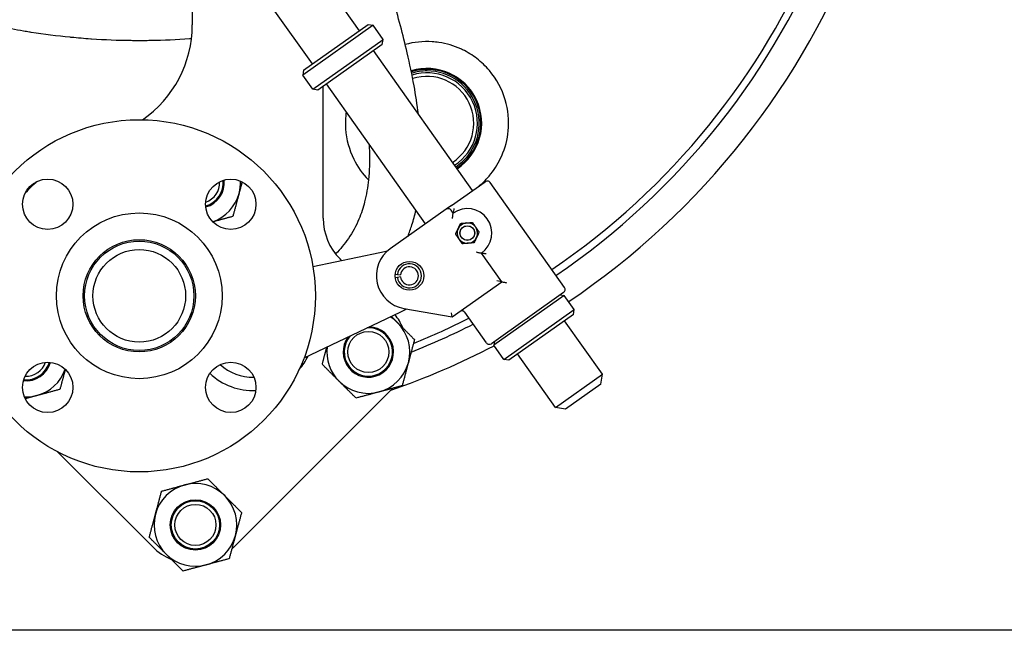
# Model space of a CAD drawing. Header units: inches. Extents: x 36 to 1719, y -84 to 1122.
# Tile 395 of 550: x 1430 to 1447, y 239 to 250. Entities that reach past the tile are written whole.
import ezdxf

# ---------------------------------------------------------------- set-up
doc = ezdxf.new("R2010")
doc.units = ezdxf.units.IN
doc.header["$LTSCALE"] = 48
doc.header["$MEASUREMENT"] = 0
doc.layers.add('Visible (ANSI)', color=7, linetype='Continuous', lineweight=30)

msp = doc.modelspace()

# ---------------------------------------------------------------- linework, layer by layer
at = {"layer": 'Visible (ANSI)'}
for p, q in [((1433.02024, 251.15861), (1433.02024, 249.62782)), ((1435.92333, 249.52913), (1435.24461, 250.48828)), ((1435.10703, 248.9515), (1434.42831, 249.91064)), ((1436.16351, 249.62252), (1434.93906, 248.75607)), ((1434.95398, 248.84319), (1436.07638, 249.63744)), ((1436.07638, 249.63744), (1436.16351, 249.62252)), ((1436.3368, 249.37763), (1436.16351, 249.62252)), ((1435.11235, 248.51118), (1436.3368, 249.37763)), ((1436.32188, 249.29051), (1435.19947, 248.49626)), ((1436.32188, 249.29051), (1436.3368, 249.37763)), ((1437.89024, 246.74954), (1436.16882, 249.1822)), ((1434.95398, 248.84319), (1434.93906, 248.75607)), ((1435.11235, 248.51118), (1434.93906, 248.75607)), ((1437.07395, 246.17191), (1435.35253, 248.60457)), ((1435.19947, 248.49626), (1435.11235, 248.51118)), ((1435.29524, 246.26952), (1435.29524, 248.56403)), ((1437.52598, 246.49178), (1438.11003, 246.90507)), ((1439.48816, 245.06573), (1438.19715, 246.89015)), ((1437.43108, 246.42462), (1436.46172, 245.73868)), ((1437.52598, 246.49178), (1437.43108, 246.42462)), ((1437.5543, 246.35869), (1437.5182, 246.4097)), ((1436.41198, 245.6992), (1436.27965, 245.67102)), ((1436.27965, 245.67102), (1435.11772, 245.42357)), ((1435.62001, 245.53054), (1435.58814, 245.56242)), ((1438.39764, 245.16689), (1438.04529, 245.66483)), ((1436.54565, 245.29916), (1436.5854, 245.29438)), ((1436.58572, 245.24175), (1436.54603, 245.23649)), ((1436.5854, 245.29438), (1436.63898, 245.28794)), ((1436.63921, 245.24883), (1436.58572, 245.24175)), ((1437.53794, 244.55855), (1438.39764, 245.16689)), ((1438.39764, 245.16689), (1438.31052, 245.18181)), ((1438.39767, 245.16686), (1438.39764, 245.16689)), ((1439.47324, 244.97861), (1438.21737, 244.08992)), ((1439.4849, 244.92882), (1438.26045, 244.06237)), ((1439.41886, 244.94012), (1439.4849, 244.92882)), ((1439.65819, 244.68393), (1439.4849, 244.92882)), ((1436.63076, 244.63751), (1436.74853, 244.69369)), ((1436.69683, 244.70256), (1437.53794, 244.55855)), ((1438.43374, 243.81748), (1439.65819, 244.68393)), ((1439.64327, 244.59681), (1439.65819, 244.68393)), ((1434.96198, 243.84135), (1436.63076, 244.63751)), ((1437.53794, 244.55855), (1437.52297, 244.62452)), ((1438.13025, 244.10484), (1437.75479, 244.63543)), ((1439.64327, 244.59681), (1438.52086, 243.80256)), ((1440.14872, 243.55792), (1439.49022, 244.4885)), ((1438.27176, 244.1284), (1438.26045, 244.06237)), ((1438.43374, 243.81748), (1438.26045, 244.06237)), ((1438.52086, 243.80256), (1438.43374, 243.81748)), ((1439.33242, 242.98029), (1438.67392, 243.91087)), ((1439.33242, 242.98029), (1440.14872, 243.55792)), ((1440.11888, 243.38368), (1440.14872, 243.55792)), ((1440.11888, 243.38368), (1439.50666, 242.95046)), ((1433.74668, 240.55908), (1436.46197, 243.27437)), ((1439.50666, 242.95046), (1439.33242, 242.98029)), ((1430.68136, 242.21018), (1432.33247, 240.55908)), ((1448.09912, 239.10943), (1387.74162, 239.10943))]:
    msp.add_line(p, q, dxfattribs=at)
for centre, radius in [((1432.09912, 244.92193), 3.06), ((1430.50813, 246.51292), 0.4375), ((1433.69011, 246.51292), 0.4375), ((1432.09912, 244.92193), 1.44), ((1437.79979, 246.01176), 0.12795), ((1437.79979, 246.01176), 0.12575), ((1432.09912, 244.92193), 0.975), ((1432.09912, 244.92193), 0.95), ((1432.09912, 244.92193), 0.805), ((1436.79386, 245.26931), 0.25), ((1436.08013, 243.94612), 0.3575), ((1430.50813, 243.33094), 0.4375), ((1433.69011, 243.33094), 0.4375), ((1433.07493, 240.94092), 0.43764), ((1433.07493, 240.94092), 0.42), ((1433.07493, 240.94092), 0.3575)]:
    msp.add_circle(centre, radius, dxfattribs=at)
for centre, radius, start, end in [((1432.09912, 255.92193), 12.75, 304.209033, 76.391039), ((1432.09912, 255.92193), 12.875, 304.219473, 338.694553), ((1432.09912, 255.92193), 13.375, 303.909005, 339.527547), ((1431.02024, 249.62782), 2, 304.592698, 0), ((1437.09912, 247.92193), 0.95, 303.38893, 106.860064), ((1437.09912, 247.92193), 0.93437, 303.357224, 106.948168), ((1437.09912, 247.92193), 0.9075, 90, 107.109981), ((1437.09912, 247.92193), 0.875, 303.226406, 107.324597), ((1437.09912, 247.92193), 0.9075, 303.300133, 90), ((1437.09912, 247.92193), 0.8125, 303.068033, 107.80486), ((1433.04225, 243.9788), 4, 132.959797, 137.040203), ((1433.13857, 246.88768), 0.42, 285.893541, 5.715249), ((1433.13857, 246.88768), 0.3575, 288.860153, 2.748636), ((1433.13857, 246.88768), 0.43764, 285.449377, 6.159412), ((1433.13857, 246.88768), 0.719, 345, 2.365047), ((1438.14613, 246.85405), 0.0625, 35.284259, 125.284259), ((1433.13857, 246.88768), 0.719, 289.243742, 345), ((1437.46718, 246.3736), 0.0625, 35.284259, 125.284259), ((1437.79979, 246.01176), 0.425, 305.284259, 125.284259), ((1436.29524, 246.26952), 1, 180, 225), ((1437.79979, 246.01176), 0.17717, 154.637615, 214.637615), ((1437.79979, 246.01176), 0.17717, 94.637615, 154.637615), ((1437.79979, 246.01176), 0.17717, 34.637615, 94.637615), ((1437.79979, 246.01176), 0.17717, 334.637615, 34.637615), ((1437.79979, 246.01176), 0.17717, 214.637615, 274.637615), ((1437.79979, 246.01176), 0.17717, 274.637615, 334.637615), ((1436.79386, 245.26931), 0.575, 125.284259, 260.284259), ((1436.79386, 245.26931), 0.20996, 187.543354, 173.143344), ((1436.79386, 245.26931), 0.156, 187.543354, 173.143344), ((1439.43714, 245.02963), 0.0625, 305.284259, 35.284259), ((1437.70377, 244.59933), 0.0625, 35.284259, 125.284259), ((1436.08013, 243.94612), 0.719, 45, 58.061235), ((1435.75486, 243.98148), 1, 22.518043, 37.91739), ((1432.09912, 255.92193), 12.75, 291.948178, 296.701621), ((1436.08013, 243.94612), 0.43764, 143.366795, 87.643937), ((1436.08013, 243.94612), 0.42, 138.401275, 92.609457), ((1436.08013, 243.94612), 0.719, 345, 45), ((1432.09912, 255.92193), 12.875, 291.530926, 296.785567), ((1436.08013, 243.94612), 0.719, 172.949496, 225), ((1432.09912, 255.92193), 13.375, 289.066187, 297.459138), ((1438.18127, 244.14094), 0.0625, 215.284259, 305.284259), ((1434.07166, 244.34452), 1.07, 318.934698, 333.995965), ((1430.13336, 243.88248), 0.43764, 263.840588, 344.550623), ((1430.13336, 243.88248), 0.42, 264.284751, 344.106459), ((1430.13336, 243.88248), 0.3575, 267.251364, 341.139847), ((1430.13336, 243.88248), 0.719, 285, 340.756258), ((1434.07166, 244.34452), 0.8375, 227.453176, 271.290223), ((1436.08013, 243.94612), 0.719, 285, 345), ((1434.07166, 244.34452), 1.07, 225.933116, 272.810282), ((1436.08013, 243.94612), 0.719, 225, 285), ((1435.75486, 243.98148), 1, 315, 318.140082), ((1430.13336, 243.88248), 0.719, 267.634953, 285), ((1433.07493, 240.94092), 0.719, 105, 165), ((1433.07493, 240.94092), 0.719, 45, 105), ((1433.07493, 240.94092), 0.719, 345, 45), ((1433.07493, 240.94092), 0.719, 165, 225), ((1433.07493, 240.94092), 0.719, 285, 345), ((1433.03957, 241.26619), 1, 225, 247.481957), ((1433.03957, 241.26619), 1, 311.859918, 315), ((1433.07493, 240.94092), 0.719, 225, 285)]:
    msp.add_arc(centre, radius, start, end, dxfattribs=at)
for points, knots in [([(1433.00585, 249.38831), (1433.00022, 249.38789), (1432.9946, 249.38748), (1432.98897, 249.38706), (1432.98392, 249.3867), (1432.97887, 249.38633), (1432.97382, 249.38597), (1432.74996, 249.36989), (1432.52574, 249.36002), (1432.30173, 249.35631), (1432.3007, 249.35629), (1432.29967, 249.35627), (1432.29864, 249.35626), (1432.2122, 249.35485), (1432.12579, 249.35435), (1432.03942, 249.35478), (1432.01287, 249.35491), (1431.98631, 249.35512), (1431.95975, 249.35542), (1431.95902, 249.35543), (1431.95829, 249.35544), (1431.95756, 249.35545), (1431.72827, 249.3581), (1431.49853, 249.36722), (1431.26915, 249.38284), (1431.26468, 249.38314), (1431.2602, 249.38345), (1431.25572, 249.38376), (1431.14316, 249.39155), (1431.03069, 249.40091), (1430.91841, 249.41183), (1430.91192, 249.41246), (1430.90544, 249.4131), (1430.89896, 249.41374), (1430.67229, 249.43616), (1430.44644, 249.46495), (1430.22199, 249.50009), (1430.21149, 249.50173), (1430.20099, 249.50339), (1430.19049, 249.50506), (1430.15662, 249.51046), (1430.12278, 249.516), (1430.08898, 249.52168), (1430.01814, 249.5336), (1429.94733, 249.54616), (1429.87659, 249.55939), (1429.86428, 249.56169), (1429.85197, 249.56401), (1429.83967, 249.56635), (1429.62365, 249.60744), (1429.40833, 249.65465), (1429.19454, 249.70798), (1429.17873, 249.71193), (1429.16293, 249.71591), (1429.14713, 249.71992), (1429.07983, 249.73702), (1429.01268, 249.75472), (1428.94571, 249.77303), (1428.91669, 249.78096), (1428.8877, 249.78901), (1428.85875, 249.79718), (1428.84125, 249.80211), (1428.82377, 249.80708), (1428.8063, 249.8121), (1428.60216, 249.87071), (1428.39995, 249.93498), (1428.20028, 250.00482), (1428.19653, 250.00613), (1428.19278, 250.00745), (1428.18903, 250.00876), (1428.17193, 250.01477), (1428.15483, 250.02081), (1428.13775, 250.02691), (1428.05091, 250.05787), (1427.9643, 250.08999), (1427.87802, 250.12325), (1427.85563, 250.13188), (1427.83326, 250.14059), (1427.81091, 250.14938), (1427.75047, 250.17315), (1427.6902, 250.19748), (1427.63014, 250.22237), (1427.61787, 250.22745), (1427.60561, 250.23256), (1427.59336, 250.23769), (1427.46799, 250.29019), (1427.34354, 250.34515), (1427.22026, 250.40251), (1427.19537, 250.41409), (1427.17053, 250.42577), (1427.14574, 250.43755), (1427.05901, 250.47875), (1426.9729, 250.52115), (1426.88749, 250.56472), (1426.86145, 250.578), (1426.83547, 250.5914), (1426.80956, 250.6049), (1426.737, 250.64272), (1426.66497, 250.68139), (1426.59353, 250.72089), (1426.54664, 250.74682), (1426.5, 250.77311), (1426.45362, 250.79975), (1426.38454, 250.83943), (1426.31579, 250.88006), (1426.24743, 250.92161), (1426.21907, 250.93885), (1426.19078, 250.95626), (1426.16256, 250.97382), (1426.08767, 251.02042), (1426.0133, 251.06815), (1425.93955, 251.11698), (1425.91056, 251.13617), (1425.88166, 251.15554), (1425.85286, 251.17507), (1425.77455, 251.2282), (1425.69697, 251.28258), (1425.62026, 251.33818), (1425.52948, 251.40397), (1425.4399, 251.47147), (1425.3517, 251.54061), (1425.3223, 251.56366), (1425.29306, 251.58688), (1425.26397, 251.61029), (1425.1997, 251.66201), (1425.13621, 251.71461), (1425.07362, 251.76801), (1425.04419, 251.79312), (1425.01495, 251.8184), (1424.98592, 251.84386), (1424.97506, 251.85339), (1424.96422, 251.86295), (1424.95341, 251.87252), (1424.94987, 251.87566), (1424.94632, 251.87881), (1424.94279, 251.88195), (1424.89839, 251.92143), (1424.8543, 251.96147), (1424.81055, 252.00207), (1424.72274, 252.08357), (1424.63633, 252.16732), (1424.55164, 252.25318), (1424.52275, 252.28248), (1424.49406, 252.31202), (1424.46558, 252.3418), (1424.41211, 252.39771), (1424.35939, 252.45448), (1424.30749, 252.51205), (1424.2961, 252.52468), (1424.28476, 252.53734), (1424.27346, 252.55005), (1424.25704, 252.5685), (1424.24071, 252.58703), (1424.22447, 252.60565), (1424.13341, 252.71), (1424.0451, 252.81686), (1423.95995, 252.92594), (1423.93406, 252.9591), (1423.90847, 252.99246), (1423.88318, 253.02601), (1423.87135, 253.04171), (1423.85958, 253.05745), (1423.84788, 253.07324), (1423.82276, 253.10713), (1423.79794, 253.14122), (1423.77344, 253.17549), (1423.74913, 253.20951), (1423.72513, 253.2437), (1423.70145, 253.27807), (1423.6794, 253.31007), (1423.65755, 253.34233), (1423.63592, 253.37484), (1423.61244, 253.41013), (1423.58921, 253.44572), (1423.56626, 253.48161), (1423.55595, 253.49771), (1423.5457, 253.51387), (1423.53551, 253.53009), (1423.51305, 253.56583), (1423.49086, 253.60185), (1423.46898, 253.63811), (1423.45217, 253.66597), (1423.43554, 253.69397), (1423.4191, 253.7221), (1423.39448, 253.76422), (1423.37028, 253.80665), (1423.34651, 253.84936), (1423.32654, 253.88527), (1423.30687, 253.92137), (1423.28752, 253.95768), (1423.2778, 253.97592), (1423.26815, 253.99422), (1423.25859, 254.01256), (1423.23991, 254.04839), (1423.22155, 254.0844), (1423.2035, 254.12058), (1423.18301, 254.16167), (1423.16293, 254.20299), (1423.14328, 254.24451), (1423.12751, 254.27783), (1423.11202, 254.31128), (1423.09681, 254.34486), (1423.08066, 254.3805), (1423.06483, 254.41628), (1423.04933, 254.45219), (1423.04046, 254.47273), (1423.03169, 254.49332), (1423.02304, 254.51395), (1423.00815, 254.54942), (1422.99358, 254.58502), (1422.97933, 254.62072), (1422.94806, 254.69908), (1422.91835, 254.77798), (1422.89024, 254.8573), (1422.87781, 254.89236), (1422.8657, 254.92751), (1422.85391, 254.96272), (1422.85203, 254.96834), (1422.85015, 254.97396), (1422.84829, 254.97958), (1422.84261, 254.99671), (1422.83699, 255.01388), (1422.83144, 255.0311), (1422.82023, 255.06587), (1422.80929, 255.10084), (1422.79863, 255.13599), (1422.77362, 255.21842), (1422.75015, 255.30186), (1422.72833, 255.3862), (1422.72512, 255.3986), (1422.72194, 255.41103), (1422.7188, 255.42347), (1422.71352, 255.44441), (1422.70835, 255.4654), (1422.70327, 255.48644), (1422.69678, 255.51336), (1422.69046, 255.54036), (1422.68431, 255.56741), (1422.67706, 255.59933), (1422.67006, 255.63133), (1422.66331, 255.6634), (1422.63168, 255.81368), (1422.60557, 255.9655), (1422.58523, 256.11811), (1422.58161, 256.14526), (1422.57817, 256.17243), (1422.57492, 256.19963), (1422.54858, 256.41983), (1422.5343, 256.64143), (1422.53212, 256.86213), (1422.53192, 256.88207), (1422.53182, 256.902), (1422.53182, 256.92193)], [0.445925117, 0.445925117, 0.445925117, 0.445925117, 0.446243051, 0.446243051, 0.446243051, 0.446528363, 0.446528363, 0.446528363, 0.459174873, 0.459174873, 0.459174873, 0.459233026, 0.459233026, 0.459233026, 0.464113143, 0.464113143, 0.464113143, 0.465613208, 0.465613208, 0.465613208, 0.465654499, 0.465654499, 0.465654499, 0.478602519, 0.478602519, 0.478602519, 0.478855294, 0.478855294, 0.478855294, 0.485209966, 0.485209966, 0.485209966, 0.485576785, 0.485576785, 0.485576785, 0.498408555, 0.498408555, 0.498408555, 0.499008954, 0.499008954, 0.499008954, 0.50094645, 0.50094645, 0.50094645, 0.505007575, 0.505007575, 0.505007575, 0.505714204, 0.505714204, 0.505714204, 0.518120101, 0.518120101, 0.518120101, 0.519037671, 0.519037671, 0.519037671, 0.522947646, 0.522947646, 0.522947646, 0.52464227, 0.52464227, 0.52464227, 0.52566643, 0.52566643, 0.52566643, 0.537633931, 0.537633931, 0.537633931, 0.537858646, 0.537858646, 0.537858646, 0.538884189, 0.538884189, 0.538884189, 0.544096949, 0.544096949, 0.544096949, 0.545450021, 0.545450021, 0.545450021, 0.549108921, 0.549108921, 0.549108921, 0.549856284, 0.549856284, 0.549856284, 0.557503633, 0.557503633, 0.557503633, 0.559047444, 0.559047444, 0.559047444, 0.564448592, 0.564448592, 0.564448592, 0.566095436, 0.566095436, 0.566095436, 0.570707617, 0.570707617, 0.570707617, 0.573735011, 0.573735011, 0.573735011, 0.578244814, 0.578244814, 0.578244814, 0.580115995, 0.580115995, 0.580115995, 0.585081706, 0.585081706, 0.585081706, 0.587033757, 0.587033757, 0.587033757, 0.59234267, 0.59234267, 0.59234267, 0.598624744, 0.598624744, 0.598624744, 0.600718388, 0.600718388, 0.600718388, 0.605344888, 0.605344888, 0.605344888, 0.607520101, 0.607520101, 0.607520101, 0.608334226, 0.608334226, 0.608334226, 0.608601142, 0.608601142, 0.608601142, 0.611951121, 0.611951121, 0.611951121, 0.618675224, 0.618675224, 0.618675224, 0.620969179, 0.620969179, 0.620969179, 0.625275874, 0.625275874, 0.625275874, 0.626220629, 0.626220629, 0.626220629, 0.627592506, 0.627592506, 0.627592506, 0.635284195, 0.635284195, 0.635284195, 0.637621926, 0.637621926, 0.637621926, 0.638715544, 0.638715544, 0.638715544, 0.641064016, 0.641064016, 0.641064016, 0.643394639, 0.643394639, 0.643394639, 0.645564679, 0.645564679, 0.645564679, 0.647920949, 0.647920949, 0.647920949, 0.648978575, 0.648978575, 0.648978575, 0.651308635, 0.651308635, 0.651308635, 0.653098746, 0.653098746, 0.653098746, 0.655778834, 0.655778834, 0.655778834, 0.658031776, 0.658031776, 0.658031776, 0.659164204, 0.659164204, 0.659164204, 0.661376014, 0.661376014, 0.661376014, 0.663888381, 0.663888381, 0.663888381, 0.665904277, 0.665904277, 0.665904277, 0.668044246, 0.668044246, 0.668044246, 0.669268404, 0.669268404, 0.669268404, 0.671373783, 0.671373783, 0.671373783, 0.675994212, 0.675994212, 0.675994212, 0.678036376, 0.678036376, 0.678036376, 0.678362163, 0.678362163, 0.678362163, 0.679354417, 0.679354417, 0.679354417, 0.681358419, 0.681358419, 0.681358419, 0.686058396, 0.686058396, 0.686058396, 0.686749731, 0.686749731, 0.686749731, 0.687912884, 0.687912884, 0.687912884, 0.689400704, 0.689400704, 0.689400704, 0.691156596, 0.691156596, 0.691156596, 0.699384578, 0.699384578, 0.699384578, 0.70084809, 0.70084809, 0.70084809, 0.712699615, 0.712699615, 0.712699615, 0.713770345, 0.713770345, 0.713770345, 0.713770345]), ([(1436.94956, 248.0789), (1436.92914, 248.24403), (1436.90344, 248.40833), (1436.87385, 248.57175), (1436.83921, 248.7631), (1436.79919, 248.95327), (1436.68188, 249.45823), (1436.59769, 249.77115), (1436.36654, 250.56259), (1436.21051, 251.03814), (1435.86976, 252.02146), (1435.68348, 252.5287), (1435.25704, 253.65784), (1435.01439, 254.27875), (1434.74575, 254.95704), (1434.72251, 255.01564), (1434.69925, 255.07422)], [12.01822038, 12.01822038, 12.01822038, 12.01822038, 13.27601056, 13.27601056, 13.27601056, 14.7487208, 14.7487208, 17.20844318, 17.20844318, 21.01374034, 21.01374034, 25.12685102, 25.12685102, 30.20415586, 30.20415586, 30.68434538, 30.68434538, 30.68434538, 30.68434538]), ([(1437.30423, 249.32464), (1437.26557, 249.3303), (1437.22644, 249.33438), (1437.03205, 249.34644), (1436.87436, 249.33069), (1436.72059, 249.28809)], [1.09419708, 1.09419708, 1.09419708, 1.09419708, 1.40937684, 1.40937684, 2.64439541, 2.64439541, 2.64439541, 2.64439541]), ([(1437.71538, 249.1986), (1437.70584, 249.2032), (1437.69624, 249.20771), (1437.68657, 249.21211), (1437.56702, 249.26654), (1437.43846, 249.30502), (1437.30423, 249.32464)], [24.48771332, 24.48771332, 24.48771332, 24.48771332, 24.57621302, 24.57621302, 24.57621302, 25.6704101, 25.6704101, 25.6704101, 25.6704101]), ([(1437.9987, 246.82628), (1438.02486, 246.84776), (1438.05018, 246.87012), (1438.12316, 246.93933), (1438.16794, 246.98832), (1438.28652, 247.13749), (1438.34928, 247.24293), (1438.45913, 247.4933), (1438.49615, 247.64), (1438.52801, 247.97072), (1438.50916, 248.15465), (1438.40194, 248.51334), (1438.30875, 248.68674), (1438.1181, 248.91249), (1438.04557, 248.9822), (1437.88854, 249.10341), (1437.80491, 249.15539), (1437.71538, 249.1986)], [16.44440604, 16.44440604, 16.44440604, 16.44440604, 16.70487476, 16.70487476, 17.22222007, 17.22222007, 18.2055262, 18.2055262, 19.47211713, 19.47211713, 21.07467906, 21.07467906, 22.78892133, 22.78892133, 23.65688849, 23.65688849, 24.48771332, 24.48771332, 24.48771332, 24.48771332]), ([(1435.6954, 248.12003), (1435.68134, 248.02047), (1435.67809, 247.92083), (1435.69798, 247.63703), (1435.74715, 247.45931), (1435.89206, 247.16353), (1435.97861, 247.04095), (1436.08191, 246.93453)], [6.92888857, 6.92888857, 6.92888857, 6.92888857, 7.75741211, 7.75741211, 9.32854867, 9.32854867, 10.64236072, 10.64236072, 10.64236072, 10.64236072]), ([(1436.09351, 247.55745), (1436.09613, 247.50851), (1436.09804, 247.45958), (1436.10283, 247.25287), (1436.09839, 247.09518), (1436.06904, 246.8089), (1436.04757, 246.67981), (1435.9898, 246.45159), (1435.95704, 246.35147), (1435.86685, 246.13616), (1435.80539, 246.02283), (1435.66712, 245.8215), (1435.59246, 245.7322), (1435.5108, 245.64933)], [28.19989482, 28.19989482, 28.19989482, 28.19989482, 28.57787696, 28.57787696, 29.79697559, 29.79697559, 30.8144847, 30.8144847, 31.63890101, 31.63890101, 32.64992754, 32.64992754, 33.56228101, 33.56228101, 33.56228101, 33.56228101]), ([(1436.76574, 245.95383), (1436.79179, 246.01921), (1436.81545, 246.08552), (1436.86359, 246.23695), (1436.8867, 246.32247), (1436.90636, 246.4087)], [6.62235745, 6.62235745, 6.62235745, 6.62235745, 7.14704919, 7.14704919, 7.80831713, 7.80831713, 7.80831713, 7.80831713]), ([(1437.56797, 246.44), (1437.56795, 246.43991), (1437.56793, 246.43981), (1437.56492, 246.42612), (1437.56226, 246.41237), (1437.55856, 246.39116), (1437.55725, 246.38283), (1437.55551, 246.37088), (1437.55494, 246.36657), (1437.5543, 246.36095), (1437.55417, 246.35933), (1437.55425, 246.35878), (1437.55426, 246.35874), (1437.55428, 246.35872)], [-0.290201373, -0.290201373, -0.290201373, -0.290201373, -0.289475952, -0.289475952, -0.184412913, -0.184412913, -0.110285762, -0.110285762, -0.056535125, -0.056535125, -0.01158385, -0.01158385, -0.005559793, -0.005559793, -0.005559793, -0.005559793]), ([(1437.54252, 246.26713), (1437.54253, 246.26725), (1437.54254, 246.26736), (1437.54339, 246.27764), (1437.54442, 246.28787), (1437.54659, 246.30686), (1437.54775, 246.31581), (1437.54999, 246.3318), (1437.55108, 246.33901), (1437.55272, 246.34932), (1437.55333, 246.35296), (1437.5541, 246.35754), (1437.5543, 246.35869), (1437.5543, 246.35869)], [-0.000858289, -0.000858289, -0.000858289, -0.000858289, 0, 0, 0.077760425, 0.077760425, 0.1495995, 0.1495995, 0.217375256, 0.217375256, 0.268513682, 0.268513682, 0.313545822, 0.313545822, 0.313545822, 0.313545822]), ([(1437.95503, 245.68418), (1437.95514, 245.68415), (1437.95525, 245.68412), (1437.96523, 245.68151), (1437.97521, 245.67908), (1437.99385, 245.67481), (1438.00267, 245.67292), (1438.0185, 245.66971), (1438.02566, 245.66835), (1438.03593, 245.66647), (1438.03957, 245.66582), (1438.04414, 245.66503), (1438.04529, 245.66483), (1438.04529, 245.66483)], [-0.627949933, -0.627949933, -0.627949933, -0.627949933, -0.627091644, -0.627091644, -0.549331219, -0.549331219, -0.477492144, -0.477492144, -0.409716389, -0.409716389, -0.358577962, -0.358577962, -0.313545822, -0.313545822, -0.313545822, -0.313545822]), ([(1438.12652, 245.65068), (1438.12642, 245.65069), (1438.12633, 245.6507), (1438.11776, 245.65176), (1438.10932, 245.65293), (1438.09326, 245.65536), (1438.08553, 245.65664), (1438.07078, 245.65926), (1438.06371, 245.66061), (1438.05379, 245.66264), (1438.05034, 245.66339), (1438.04637, 245.66437), (1438.04541, 245.66466), (1438.04531, 245.6648)], [-0.000733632, -0.000733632, -0.000733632, -0.000733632, 0, 0, 0.06511157, 0.06511157, 0.128764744, 0.128764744, 0.196958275, 0.196958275, 0.247743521, 0.247743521, 0.286887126, 0.286887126, 0.286887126, 0.286887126]), ([(1438.39767, 245.16686), (1438.39778, 245.1667), (1438.39904, 245.16634), (1438.40386, 245.16518), (1438.40766, 245.16435), (1438.41841, 245.16205), (1438.42597, 245.16048), (1438.44108, 245.15738), (1438.44863, 245.15586), (1438.46433, 245.15272), (1438.47262, 245.1511), (1438.481, 245.14949), (1438.4811, 245.14947), (1438.4812, 245.14945)], [-0.293634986, -0.293634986, -0.293634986, -0.293634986, -0.248683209, -0.248683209, -0.196637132, -0.196637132, -0.1260416, -0.1260416, -0.064320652, -0.064320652, 0, 0, 0.000780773, 0.000780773, 0.000780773, 0.000780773])]:
    msp.add_open_spline(points, degree=3, knots=knots, dxfattribs=at)
for points, weights in [([(1433.88717, 246.90352), (1433.85957, 246.80051), (1433.83307, 246.70159)], [1.01893980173, 1.0198224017, 1]), ([(1433.83307, 246.70159), (1433.7832, 246.5155), (1433.72563, 246.30062)], [1, 1.0379548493, 1]), ([(1433.72563, 246.30062), (1433.53911, 246.25064), (1433.37711, 246.20724)], [1, 1.03278175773, 1.00893604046]), ([(1437.78547, 246.18835), (1437.83278, 246.19218), (1437.88742, 246.19662)], [1, 1.0379548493, 1]), ([(1437.88742, 246.19662), (1437.91858, 246.15152), (1437.94556, 246.11246)], [1, 1.0379548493, 1]), ([(1437.59589, 245.99522), (1437.61937, 246.04475), (1437.6397, 246.08765)], [1, 1.0379548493, 1]), ([(1437.6397, 246.08765), (1437.66004, 246.13054), (1437.68352, 246.18008)], [1, 1.0379548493, 1]), ([(1437.68352, 246.18008), (1437.73815, 246.18451), (1437.78547, 246.18835)], [1, 1.0379548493, 1]), ([(1437.94556, 246.11246), (1437.97254, 246.0734), (1438.0037, 246.0283)], [1, 1.0379548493, 1]), ([(1438.0037, 246.0283), (1437.98022, 245.97877), (1437.95988, 245.93587)], [1, 1.0379548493, 1]), ([(1437.65403, 245.91106), (1437.62705, 245.95012), (1437.59589, 245.99522)], [1, 1.0379548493, 1]), ([(1437.71217, 245.8269), (1437.68101, 245.872), (1437.65403, 245.91106)], [1, 1.0379548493, 1]), ([(1437.95988, 245.93587), (1437.93955, 245.89298), (1437.91607, 245.84344)], [1, 1.0379548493, 1]), ([(1437.81412, 245.83517), (1437.7668, 245.83134), (1437.71217, 245.8269)], [1, 1.0379548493, 1]), ([(1437.91607, 245.84344), (1437.86143, 245.83901), (1437.81412, 245.83517)], [1, 1.0379548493, 1]), ([(1436.4783, 244.56477), (1436.53405, 244.50902), (1436.58854, 244.45453)], [1.01807659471, 1.01484276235, 1]), ([(1436.58854, 244.45453), (1436.72477, 244.3183), (1436.88207, 244.161)], [1, 1.0379548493, 1]), ([(1436.88207, 244.161), (1436.82449, 243.94612), (1436.77463, 243.76003)], [1, 1.0379548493, 1]), ([(1435.27819, 243.73124), (1435.32094, 243.8908), (1435.35837, 244.03046)], [1, 1.02791102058, 1.01477194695]), ([(1430.81381, 243.64393), (1430.7704, 243.48194), (1430.72042, 243.29542)], [1.00893604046, 1.03278175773, 1]), ([(1435.57172, 243.43771), (1435.43549, 243.57394), (1435.27819, 243.73124)], [1, 1.0379548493, 1]), ([(1436.77463, 243.76003), (1436.72477, 243.57394), (1436.66719, 243.35906)], [1, 1.0379548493, 1]), ([(1430.72042, 243.29542), (1430.50554, 243.23784), (1430.31945, 243.18798)], [1, 1.0379548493, 1]), ([(1435.86525, 243.14418), (1435.70795, 243.30148), (1435.57172, 243.43771)], [1, 1.0379548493, 1]), ([(1436.66719, 243.35906), (1436.45231, 243.30148), (1436.26622, 243.25162)], [1, 1.0379548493, 1]), ([(1430.31945, 243.18798), (1430.22054, 243.16148), (1430.11753, 243.13387)], [1, 1.0198224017, 1.01893980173]), ([(1436.26622, 243.25162), (1436.08013, 243.20176), (1435.86525, 243.14418)], [1, 1.0379548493, 1]), ([(1432.48787, 241.52798), (1432.70275, 241.58555), (1432.88884, 241.63542)], [1, 1.0379548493, 1]), ([(1432.88884, 241.63542), (1433.07493, 241.68528), (1433.28981, 241.74286)], [1, 1.0379548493, 1]), ([(1433.28981, 241.74286), (1433.44711, 241.58555), (1433.58334, 241.44933)], [1, 1.0379548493, 1]), ([(1432.38043, 241.12701), (1432.43029, 241.3131), (1432.48787, 241.52798)], [1, 1.0379548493, 1]), ([(1433.58334, 241.44933), (1433.71957, 241.3131), (1433.87687, 241.1558)], [1, 1.0379548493, 1]), ([(1432.27299, 240.72604), (1432.33056, 240.94092), (1432.38043, 241.12701)], [1, 1.0379548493, 1]), ([(1433.87687, 241.1558), (1433.81929, 240.94092), (1433.76943, 240.75483)], [1, 1.0379548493, 1]), ([(1432.56652, 240.43251), (1432.43029, 240.56873), (1432.27299, 240.72604)], [1, 1.0379548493, 1]), ([(1433.76943, 240.75483), (1433.71957, 240.56873), (1433.66199, 240.35386)], [1, 1.0379548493, 1]), ([(1432.86005, 240.13898), (1432.70275, 240.29628), (1432.56652, 240.43251)], [1, 1.0379548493, 1]), ([(1433.26102, 240.24642), (1433.07493, 240.19655), (1432.86005, 240.13898)], [1, 1.0379548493, 1]), ([(1433.66199, 240.35386), (1433.44711, 240.29628), (1433.26102, 240.24642)], [1, 1.0379548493, 1])]:
    msp.add_rational_spline(points, weights, degree=2, dxfattribs=at)

doc.saveas('drawing.dxf')
